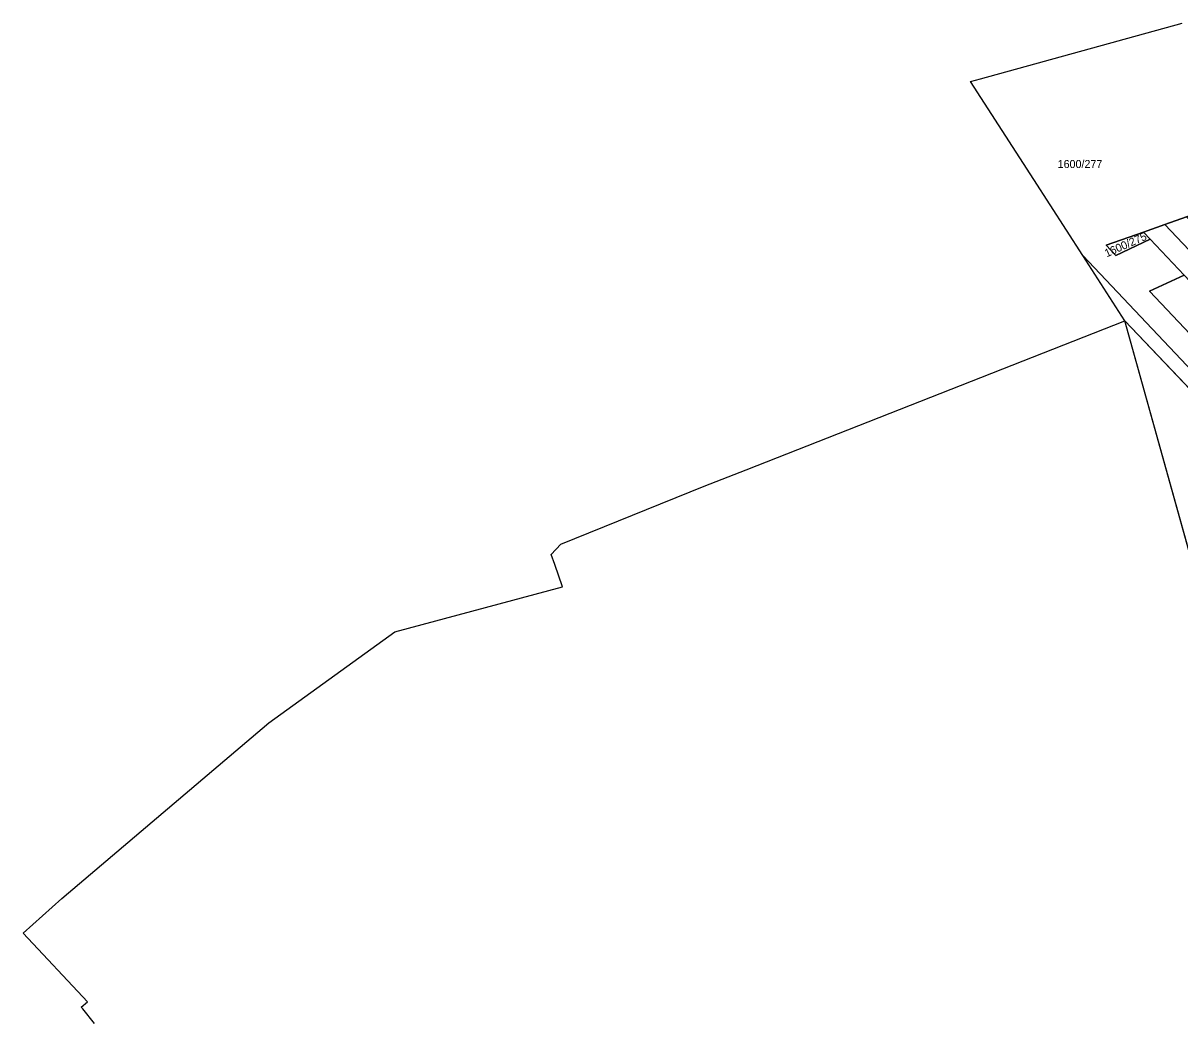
# Model space of a CAD drawing. Extents: x -262715 to -259381, y -1237238 to -1231182.
# Drawn here: x -262448.9 to -262159.9, y -1235962.8 to -1235713.2 of the extents above; entities that cross this region are included whole.
import ezdxf

# ---------------------------------------------------------------- set-up
doc = ezdxf.new("R2010")
doc.units = 0
for name, color, linetype in [('body_kn', 7, 'Continuous'), ('katuz_linie', 7, 'Continuous'), ('kladpar_druhypozemkov', 7, 'Continuous'), ('kladpar_hranice', 7, 'Continuous'), ('kladpar_parcelnecisla', 7, 'Continuous'), ('kladpar_plochy', 7, 'Continuous'), ('zuob_linie', 7, 'Continuous'), ('zuob_plochy', 7, 'Continuous')]:
    doc.layers.add(name, color=color, linetype=linetype)

msp = doc.modelspace()

# ---------------------------------------------------------------- linework, layer by layer
at = {"layer": 'body_kn'}
for p, q in [((-262209.69, -1235727.12), (-262209.69, -1235727.12)), ((-262212.23, -1235727.82), (-262212.23, -1235727.82)), ((-262212.23, -1235727.82), (-262212.23, -1235727.82)), ((-262196.44, -1235752.3), (-262196.44, -1235752.3)), ((-262163.64, -1235763.55), (-262163.64, -1235763.55)), ((-262163.64, -1235763.55), (-262163.64, -1235763.55)), ((-262169, -1235765.44), (-262169, -1235765.44)), ((-262169, -1235765.44), (-262169, -1235765.44)), ((-262167.3, -1235767.24), (-262167.3, -1235767.24)), ((-262178.33, -1235768.74), (-262178.33, -1235768.74)), ((-262184.2, -1235771.28), (-262184.2, -1235771.28)), ((-262175.93, -1235771.28), (-262175.93, -1235771.28)), ((-262175.93, -1235771.28), (-262175.93, -1235771.28)), ((-262167.52, -1235780.18), (-262167.52, -1235780.18)), ((-262173.66, -1235787.62), (-262173.66, -1235787.62)), ((-262173.66, -1235787.62), (-262173.66, -1235787.62)), ((-262268.31, -1235824.9), (-262268.31, -1235824.9)), ((-262278.77, -1235828.96), (-262278.77, -1235828.96)), ((-262316.95, -1235846), (-262316.95, -1235846)), ((-262314.56, -1235843.44), (-262314.56, -1235843.44)), ((-262316.08, -1235848.52), (-262316.08, -1235848.52)), ((-262314.16, -1235854.1), (-262314.16, -1235854.1)), ((-262356.03, -1235865.38), (-262356.03, -1235865.38)), ((-262387.53, -1235888.11), (-262387.53, -1235888.11)), ((-262439.24, -1235932.01), (-262439.24, -1235932.01)), ((-262448.9, -1235940.64), (-262448.9, -1235940.64)), ((-262432.84, -1235957.86), (-262432.84, -1235957.86)), ((-262434.4, -1235959.14), (-262434.4, -1235959.14)), ((-262434.02, -1235959.61), (-262434.02, -1235959.61))]:
    msp.add_line(p, q, dxfattribs=at)
at = {"layer": 'katuz_linie'}
msp.add_lwpolyline([(-262431.07, -1235963.29), (-262434.02, -1235959.61), (-262434.4, -1235959.14), (-262432.84, -1235957.86), (-262448.9, -1235940.64), (-262439.24, -1235932.01), (-262387.53, -1235888.11), (-262356.03, -1235865.38), (-262314.16, -1235854.1), (-262316.08, -1235848.52), (-262316.95, -1235846), (-262314.56, -1235843.44), (-262278.77, -1235828.96), (-262268.31, -1235824.9), (-262173.66, -1235787.62), (-262184.2, -1235771.28), (-262196.44, -1235752.3), (-262212.23, -1235727.82), (-262209.69, -1235727.12), (-262159.36, -1235713.2)], dxfattribs=at)
at = {"layer": 'kladpar_druhypozemkov'}
for p, q in [((-262184.08, -1235747.4), (-262184.08, -1235747.4)), ((-262171.73, -1235766.99), (-262171.73, -1235766.99))]:
    msp.add_line(p, q, dxfattribs=at)
at = {"layer": 'kladpar_hranice'}
for points in [[(-262212.23, -1235727.82), (-262209.69, -1235727.12), (-262159.36, -1235713.2)], [(-261912.47, -1236057.83), (-262081.69, -1235879.74), (-262184.2, -1235771.28), (-262196.44, -1235752.3), (-262212.23, -1235727.82)], [(-261903.22, -1236026.11), (-262060.76, -1235860.26), (-262155.96, -1235760.55), (-262156.97, -1235761.19), (-262158.29, -1235761.66), (-262163.64, -1235763.55), (-262169, -1235765.44), (-262178.33, -1235768.74), (-262175.93, -1235771.28), (-262167.3, -1235767.24), (-262158.85, -1235776.16), (-262167.52, -1235780.18), (-262077.48, -1235875.46), (-261909.39, -1236052.22)], [(-262163.64, -1235763.55), (-262158.29, -1235761.66), (-262062.86, -1235862.4), (-261904.41, -1236029.4)], [(-262169, -1235765.44), (-262163.64, -1235763.55), (-262066.91, -1235865.68), (-261906.36, -1236034.85)], [(-261906.36, -1236034.85), (-262066.91, -1235865.68), (-262163.64, -1235763.55)], [(-262175.93, -1235771.28), (-262178.33, -1235768.74), (-262169, -1235765.44), (-262167.3, -1235767.24), (-262175.93, -1235771.28)], [(-261907.96, -1236040.71), (-262070.96, -1235868.96), (-262158.85, -1235776.16), (-262167.3, -1235767.24), (-262169, -1235765.44)], [(-262173.66, -1235787.62), (-262184.2, -1235771.28), (-262081.69, -1235879.74), (-261912.47, -1236057.83)], [(-261909.39, -1236052.22), (-262077.48, -1235875.46), (-262167.52, -1235780.18), (-262158.85, -1235776.16), (-262070.96, -1235868.96), (-261907.96, -1236040.71)], [(-261914.15, -1236060.89), (-262084.08, -1235881.86), (-262173.66, -1235787.62)], [(-262138.47, -1235995.47), (-262085.2, -1235979.28), (-262109.61, -1235888.05), (-262143.13, -1235897.39), (-262173.66, -1235787.62), (-262084.08, -1235881.86), (-261914.15, -1236060.89)]]:
    msp.add_lwpolyline(points, dxfattribs=at)
at = {"layer": 'kladpar_plochy'}
for p, q in [((-262143.13, -1235897.39), (-262173.66, -1235787.62)), ((-262173.66, -1235787.62), (-262084.08, -1235881.86))]:
    msp.add_line(p, q, dxfattribs=at)
for points in [[(-262081.69, -1235879.74), (-262184.2, -1235771.28), (-262196.44, -1235752.3), (-262212.23, -1235727.82), (-262209.69, -1235727.12), (-262159.36, -1235713.2)], [(-261903.22, -1236026.11), (-262060.76, -1235860.26), (-262155.96, -1235760.55), (-262156.97, -1235761.19), (-262158.29, -1235761.66), (-262163.64, -1235763.55), (-262169, -1235765.44), (-262178.33, -1235768.74), (-262175.93, -1235771.28), (-262167.3, -1235767.24), (-262158.85, -1235776.16), (-262167.52, -1235780.18), (-262077.48, -1235875.46), (-261909.39, -1236052.22)]]:
    msp.add_lwpolyline(points, dxfattribs=at)
for points in [[(-262163.64, -1235763.55), (-262158.29, -1235761.66), (-262062.86, -1235862.4), (-261904.41, -1236029.4), (-261905.48, -1236032.36), (-261906.36, -1236034.85), (-262066.91, -1235865.68)], [(-262169, -1235765.44), (-262163.64, -1235763.55), (-262066.91, -1235865.68), (-261906.36, -1236034.85), (-261907.82, -1236038.99), (-261907.96, -1236040.71), (-262070.96, -1235868.96), (-262158.85, -1235776.16), (-262167.3, -1235767.24)], [(-262175.93, -1235771.28), (-262178.33, -1235768.74), (-262169, -1235765.44), (-262167.3, -1235767.24)], [(-262173.66, -1235787.62), (-262184.2, -1235771.28), (-262081.69, -1235879.74), (-261912.47, -1236057.83), (-261914.15, -1236060.89), (-262084.08, -1235881.86)], [(-261908.8, -1236051.15), (-261909.39, -1236052.22), (-262077.48, -1235875.46), (-262167.52, -1235780.18), (-262158.85, -1235776.16), (-262070.96, -1235868.96), (-261907.96, -1236040.71)]]:
    msp.add_lwpolyline(points, close=True, dxfattribs=at)
at = {"layer": 'zuob_linie'}
msp.add_lwpolyline([(-262431.07, -1235963.29), (-262434.02, -1235959.61), (-262434.4, -1235959.14), (-262432.84, -1235957.86), (-262448.9, -1235940.64), (-262439.24, -1235932.01), (-262387.53, -1235888.11), (-262356.03, -1235865.38), (-262314.16, -1235854.1), (-262316.08, -1235848.52), (-262316.95, -1235846), (-262314.56, -1235843.44), (-262278.77, -1235828.96), (-262268.31, -1235824.9), (-262173.66, -1235787.62), (-262184.2, -1235771.28), (-262196.44, -1235752.3), (-262212.23, -1235727.82), (-262209.69, -1235727.12), (-262159.36, -1235713.2)], dxfattribs=at)
at = {"layer": 'zuob_plochy'}
msp.add_lwpolyline([(-262431.07, -1235963.29), (-262434.02, -1235959.61), (-262434.4, -1235959.14), (-262432.84, -1235957.86), (-262448.9, -1235940.64), (-262439.24, -1235932.01), (-262387.53, -1235888.11), (-262356.03, -1235865.38), (-262314.16, -1235854.1), (-262316.08, -1235848.52), (-262316.95, -1235846), (-262314.56, -1235843.44), (-262278.77, -1235828.96), (-262268.31, -1235824.9), (-262173.66, -1235787.62), (-262184.2, -1235771.28), (-262196.44, -1235752.3), (-262212.23, -1235727.82), (-262209.69, -1235727.12), (-262159.36, -1235713.2)], dxfattribs=at)

# ---------------------------------------------------------------- texts
at = {"layer": 'kladpar_parcelnecisla'}
msp.add_text('1600/277', height=2, dxfattribs=at).set_placement((-262190.45, -1235749.42))
msp.add_text('1600/275', height=2, rotation=24, dxfattribs=at).set_placement((-262178.19, -1235771.76))

doc.saveas('drawing.dxf')
